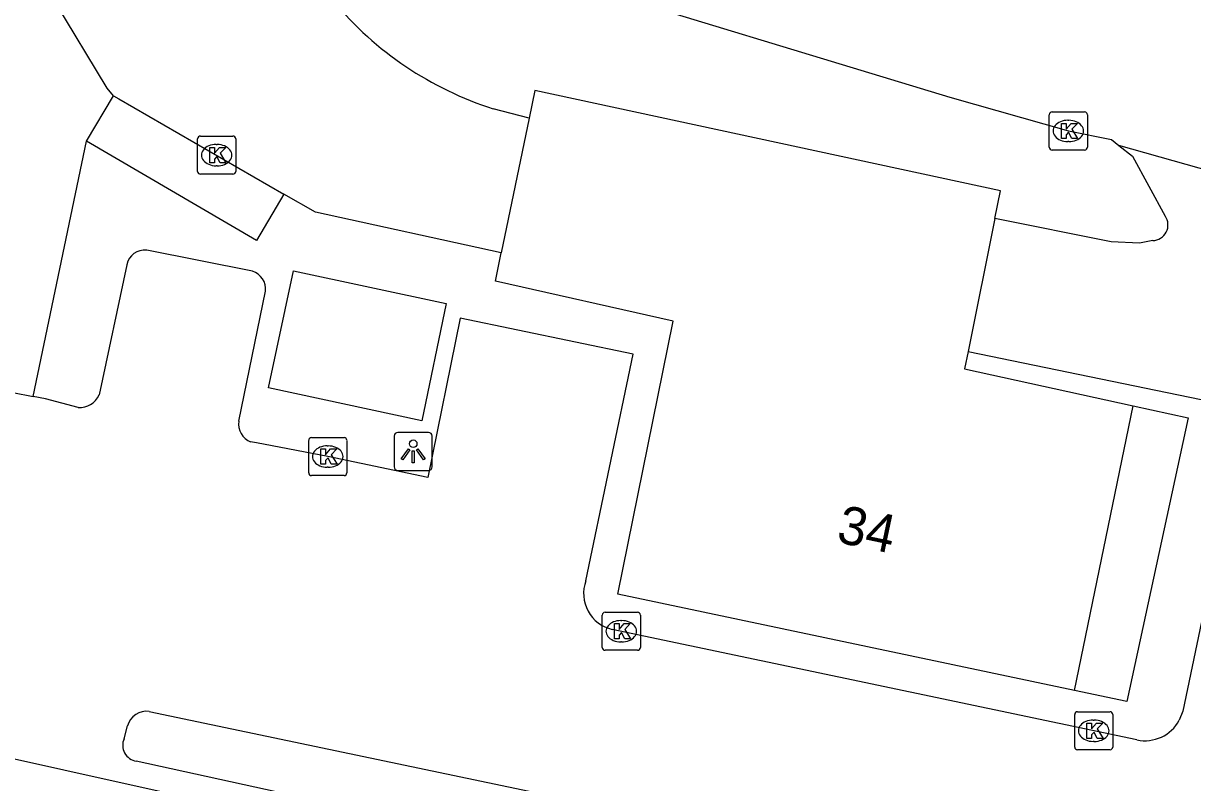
# Model space of a CAD drawing. Extents: x 160356 to 161355, y 381727 to 382845.
# Drawn here: x 161053.02 to 161083.7, y 381774.39 to 381794.32 of the extents above; entities that cross this region are included whole.
import ezdxf

# ---------------------------------------------------------------- set-up
doc = ezdxf.new("R2010")
doc.units = 0
for name, color, linetype in [('IMGEO_Kolk', 7, 'Continuous'), ('IMGEO_Lichtpunt', 7, 'Continuous'), ('IMGEO_Pand', 7, 'Continuous'), ('IMGEO_Pand_nummerreeks', 7, 'Continuous'), ('IMGEO_Rijbaan_lokaal_open', 7, 'Continuous'), ('IMGEO_Rijbaan_regionaal_gesloten', 7, 'Continuous'), ('IMGEO_Voetpad_open', 7, 'Continuous')]:
    doc.layers.add(name, color=color, linetype=linetype)

msp = doc.modelspace()

# ---------------------------------------------------------------- linework, layer by layer
at = {"layer": 'IMGEO_Kolk'}
for p, q in [((161080.012, 381791.994), (161080.864, 381791.994)), ((161079.937, 381791.068), (161079.937, 381791.92)), ((161080.425, 381791.774), (161080.45, 381791.774)), ((161080.938, 381791.92), (161080.938, 381791.068)), ((161057.589, 381790.433), (161057.589, 381791.285)), ((161057.664, 381791.359), (161058.516, 381791.359)), ((161058.077, 381791.139), (161058.102, 381791.139)), ((161058.59, 381791.285), (161058.59, 381790.433)), ((161080.448, 381791.214), (161080.423, 381791.214)), ((161080.864, 381790.994), (161080.012, 381790.994)), ((161058.1, 381790.579), (161058.075, 381790.579)), ((161058.516, 381790.359), (161057.664, 381790.359)), ((161060.58, 381783.447), (161061.432, 381783.447)), ((161060.505, 381782.521), (161060.505, 381783.373)), ((161060.993, 381783.227), (161061.018, 381783.227)), ((161061.506, 381783.373), (161061.506, 381782.521)), ((161061.016, 381782.667), (161060.991, 381782.667)), ((161061.432, 381782.447), (161060.58, 381782.447)), ((161068.281, 381778.862), (161069.133, 381778.862)), ((161068.206, 381777.936), (161068.206, 381778.788)), ((161068.694, 381778.642), (161068.719, 381778.642)), ((161069.207, 381778.788), (161069.207, 381777.936)), ((161068.717, 381778.082), (161068.692, 381778.082)), ((161069.133, 381777.862), (161068.281, 381777.862)), ((161080.604, 381775.323), (161080.604, 381776.175)), ((161080.679, 381776.249), (161081.531, 381776.249)), ((161081.605, 381776.175), (161081.605, 381775.323)), ((161081.092, 381776.029), (161081.117, 381776.029)), ((161081.115, 381775.469), (161081.09, 381775.469)), ((161081.531, 381775.249), (161080.679, 381775.249))]:
    msp.add_line(p, q, dxfattribs=at)
for points in [[(161080.012, 381791.994), (161080.864, 381791.994)], [(161079.937, 381791.068), (161079.937, 381791.92)], [(161080.258, 381791.694), (161080.381, 381791.694), (161080.381, 381791.543), (161080.511, 381791.694), (161080.675, 381791.694), (161080.529, 381791.543), (161080.682, 381791.294), (161080.53, 381791.294), (161080.445, 381791.458), (161080.381, 381791.391), (161080.381, 381791.294), (161080.258, 381791.294), (161080.258, 381791.694)], [(161080.938, 381791.92), (161080.938, 381791.068)], [(161057.589, 381790.433), (161057.589, 381791.285)], [(161057.664, 381791.359), (161058.516, 381791.359)], [(161058.59, 381791.285), (161058.59, 381790.433)], [(161057.91, 381791.059), (161058.033, 381791.059), (161058.033, 381790.908), (161058.163, 381791.059), (161058.327, 381791.059), (161058.181, 381790.908), (161058.334, 381790.659), (161058.182, 381790.659), (161058.097, 381790.823), (161058.033, 381790.756), (161058.033, 381790.659), (161057.91, 381790.659), (161057.91, 381791.059)], [(161080.864, 381790.994), (161080.012, 381790.994)], [(161058.516, 381790.359), (161057.664, 381790.359)], [(161060.58, 381783.447), (161061.432, 381783.447)], [(161060.505, 381782.521), (161060.505, 381783.373)], [(161060.826, 381783.147), (161060.949, 381783.147), (161060.949, 381782.996), (161061.079, 381783.147), (161061.243, 381783.147), (161061.097, 381782.996), (161061.25, 381782.747), (161061.098, 381782.747), (161061.013, 381782.911), (161060.949, 381782.844), (161060.949, 381782.747), (161060.826, 381782.747), (161060.826, 381783.147)], [(161061.506, 381783.373), (161061.506, 381782.521)], [(161061.432, 381782.447), (161060.58, 381782.447)], [(161068.281, 381778.862), (161069.133, 381778.862)], [(161068.206, 381777.936), (161068.206, 381778.788)], [(161068.527, 381778.562), (161068.65, 381778.562), (161068.65, 381778.411), (161068.78, 381778.562), (161068.944, 381778.562), (161068.798, 381778.411), (161068.951, 381778.162), (161068.799, 381778.162), (161068.714, 381778.326), (161068.65, 381778.259), (161068.65, 381778.162), (161068.527, 381778.162), (161068.527, 381778.562)], [(161069.207, 381778.788), (161069.207, 381777.936)], [(161069.133, 381777.862), (161068.281, 381777.862)], [(161080.604, 381775.323), (161080.604, 381776.175)], [(161080.679, 381776.249), (161081.531, 381776.249)], [(161081.605, 381776.175), (161081.605, 381775.323)], [(161080.925, 381775.949), (161081.048, 381775.949), (161081.048, 381775.798), (161081.178, 381775.949), (161081.342, 381775.949), (161081.196, 381775.798), (161081.349, 381775.549), (161081.197, 381775.549), (161081.112, 381775.713), (161081.048, 381775.646), (161081.048, 381775.549), (161080.925, 381775.549), (161080.925, 381775.949)], [(161081.531, 381775.249), (161080.679, 381775.249)]]:
    msp.add_lwpolyline(points, dxfattribs=at)
for centre, start, end in [((161080.014, 381791.918), 91.552, 178.448), ((161080.014, 381791.918), 91.552, 178.448), ((161080.862, 381791.918), 1.552, 88.448), ((161080.862, 381791.918), 1.552, 88.448), ((161057.666, 381791.283), 91.552, 178.448), ((161057.666, 381791.283), 91.552, 178.448), ((161058.514, 381791.283), 1.552, 88.448), ((161058.514, 381791.283), 1.552, 88.448), ((161080.014, 381791.07), 181.552, 268.448), ((161080.014, 381791.07), 181.552, 268.448), ((161080.862, 381791.07), 271.552, 358.448), ((161080.862, 381791.07), 271.552, 358.448), ((161057.666, 381790.435), 181.552, 268.448), ((161057.666, 381790.435), 181.552, 268.448), ((161058.514, 381790.435), 271.552, 358.448), ((161058.514, 381790.435), 271.552, 358.448), ((161060.582, 381783.371), 91.552, 178.448), ((161060.582, 381783.371), 91.552, 178.448), ((161061.43, 381783.371), 1.552, 88.448), ((161061.43, 381783.371), 1.552, 88.448), ((161060.582, 381782.523), 181.552, 268.448), ((161060.582, 381782.523), 181.552, 268.448), ((161061.43, 381782.523), 271.552, 358.448), ((161061.43, 381782.523), 271.552, 358.448), ((161068.283, 381778.786), 91.552, 178.448), ((161068.283, 381778.786), 91.552, 178.448), ((161069.131, 381778.786), 1.552, 88.448), ((161069.131, 381778.786), 1.552, 88.448), ((161068.283, 381777.938), 181.552, 268.448), ((161068.283, 381777.938), 181.552, 268.448), ((161069.131, 381777.938), 271.552, 358.448), ((161069.131, 381777.938), 271.552, 358.448), ((161080.681, 381776.173), 91.552, 178.448), ((161080.681, 381776.173), 91.552, 178.448), ((161081.529, 381776.173), 1.552, 88.448), ((161081.529, 381776.173), 1.552, 88.448), ((161080.681, 381775.325), 181.552, 268.448), ((161080.681, 381775.325), 181.552, 268.448), ((161081.529, 381775.325), 271.552, 358.448), ((161081.529, 381775.325), 271.552, 358.448)]:
    msp.add_arc(centre, 0.0765, start, end, dxfattribs=at)
for centre, major_axis, ratio, start_param, end_param in [((161080.424, 381791.494), (-0.387, 0.002), 0.722429, 4.712389, 7.853982), ((161080.449, 381791.494), (-0.39, 0.002), 0.717154, 1.570796, 4.712389), ((161058.076, 381790.859), (-0.387, 0.002), 0.722429, 4.712389, 7.853982), ((161058.101, 381790.859), (-0.39, 0.002), 0.717154, 1.570796, 4.712389), ((161060.992, 381782.947), (-0.387, 0.002), 0.722429, 4.712389, 7.853982), ((161061.017, 381782.947), (-0.39, 0.002), 0.717154, 1.570796, 4.712389), ((161068.693, 381778.362), (-0.387, 0.002), 0.722429, 4.712389, 7.853982), ((161068.718, 381778.362), (-0.39, 0.002), 0.717154, 1.570796, 4.712389), ((161081.091, 381775.749), (-0.387, 0.002), 0.722429, 4.712389, 7.853982), ((161081.116, 381775.749), (-0.39, 0.002), 0.717154, 1.570796, 4.712389)]:
    msp.add_ellipse(centre, major_axis=major_axis, ratio=ratio, start_param=start_param, end_param=end_param, dxfattribs=at)
at = {"layer": 'IMGEO_Lichtpunt'}
for p, q in [((161062.748, 381783.485), (161062.748, 381782.678)), ((161062.748, 381783.485), (161062.748, 381782.678)), ((161063.65, 381783.58), (161062.842, 381783.58)), ((161063.65, 381783.58), (161062.842, 381783.58)), ((161063.744, 381782.678), (161063.744, 381783.485)), ((161063.744, 381782.678), (161063.744, 381783.485)), ((161062.842, 381782.584), (161063.65, 381782.584)), ((161062.842, 381782.584), (161063.65, 381782.584))]:
    msp.add_line(p, q, dxfattribs=at)
for points in [[(161063.122, 381783.149), (161063.161, 381783.121), (161062.973, 381782.859), (161062.935, 381782.886), (161063.122, 381783.149)], [(161063.224, 381783.101), (161063.271, 381783.101), (161063.271, 381782.779), (161063.224, 381782.779), (161063.224, 381783.101)], [(161063.334, 381783.121), (161063.372, 381783.148), (161063.559, 381782.886), (161063.52, 381782.858), (161063.334, 381783.121)]]:
    msp.add_lwpolyline(points, dxfattribs=at)
msp.add_circle((161063.247, 381783.283), 0.0994, dxfattribs=at)
for centre, start, end in [((161062.842, 381783.485), 90, 180), ((161062.842, 381783.485), 90, 180), ((161063.65, 381783.485), 0, 90), ((161063.65, 381783.485), 0, 90), ((161062.842, 381782.678), 180, 270), ((161062.842, 381782.678), 180, 270), ((161063.65, 381782.678), 270, 0), ((161063.65, 381782.678), 270, 360)]:
    msp.add_arc(centre, 0.0946, start, end, dxfattribs=at)
at = {"layer": 'IMGEO_Pand'}
for points in [[(161078.513, 381789.193), (161078.661, 381789.925), (161066.442, 381792.56), (161066.291, 381791.83)], [(161066.291, 381791.83), (161065.559, 381788.291)], [(161078.513, 381789.193), (161077.809, 381785.709)], [(161080.603, 381776.81), (161068.617, 381779.333), (161070.069, 381786.497), (161065.405, 381787.548), (161065.559, 381788.291)], [(161063.474, 381783.885), (161059.447, 381784.748), (161060.106, 381787.818), (161064.109, 381786.961), (161063.474, 381783.885)], [(161077.809, 381785.709), (161077.716, 381785.248), (161082.135, 381784.28)], [(161082.135, 381784.28), (161083.582, 381783.963), (161081.975, 381776.521), (161080.603, 381776.81)], [(161080.603, 381776.81), (161082.135, 381784.28)]]:
    msp.add_lwpolyline(points, dxfattribs=at)
at = {"layer": 'IMGEO_Rijbaan_lokaal_open'}
for points in [[(161055.385, 381792.416), (161055.218, 381792.613), (161053.847, 381794.89), (161053.183, 381796.003), (161050.682, 381800.17), (161050.161, 381800.547)], [(161064.125, 381796.368), (161066.717, 381795.606), (161077.326, 381792.38), (161080.438, 381791.494), (161081.572, 381791.271), (161081.767, 381791.116)], [(161054.674, 381791.227), (161055.385, 381792.416)], [(161055.385, 381792.416), (161055.523, 381792.34), (161059.855, 381789.838)], [(161066.291, 381791.83), (161065.347, 381792.076)], [(161059.855, 381789.838), (161059.139, 381788.618), (161054.674, 381791.227)], [(161084.955, 381790.21), (161081.767, 381791.116)], [(161081.767, 381791.116), (161082.122, 381790.834), (161082.98, 381789.261)], [(161065.559, 381788.291), (161060.681, 381789.361), (161059.855, 381789.838)], [(161082.651, 381788.617), (161082.303, 381788.545), (161081.563, 381788.585), (161078.513, 381789.193)], [(161059.029, 381787.813), (161056.256, 381788.363)], [(161055.734, 381787.984), (161055.007, 381784.564)], [(161058.67, 381783.876), (161059.374, 381787.287)], [(161067.777, 381779.684), (161069.019, 381785.636), (161064.477, 381786.582), (161063.634, 381782.397), (161061.006, 381782.947), (161059.137, 381783.304), (161058.982, 381783.334)], [(161077.809, 381785.709), (161085.07, 381784.21), (161085.02, 381783.964), (161083.933, 381778.613), (161083.442, 381776.268), (161083.349, 381776.024)], [(161050.597, 381785.046), (161052.738, 381784.629), (161053.276, 381784.524)], [(161054.454, 381784.238), (161053.601, 381784.461), (161053.276, 381784.524)], [(161082.238, 381775.509), (161068.468, 381778.411)], [(161056.322, 381776.257), (161086.773, 381769.866), (161091.665, 381768.816), (161099.403, 381767.154), (161108.547, 381765.293), (161122.023, 381762.485), (161125.709, 381761.736), (161130.923, 381760.676)], [(161055.66, 381775.539), (161055.75, 381775.877)], [(161083.156, 381769.081), (161080.661, 381769.617), (161063.124, 381773.388), (161055.979, 381774.951)]]:
    msp.add_lwpolyline(points, dxfattribs=at)
for centre, radius, start, end in [((161068.096, 381800.686), 9.038, 219.8453, 252.29), ((161082.642, 381789.028), 0.411, 271.2311, 34.6467), ((161056.197, 381787.896), 0.471, 82.7463, 169.217), ((161058.878, 381787.338), 0.499, 354.1765, 72.3447), ((161054.504, 381784.786), 0.55, 264.8296, 336.2101), ((161059.164, 381783.8), 0.5, 171.239, 248.6144), ((161068.681, 381779.35), 0.963, 159.7342, 257.2531), ((161056.254, 381775.738), 0.523, 82.5869, 164.6082), ((161082.449, 381776.511), 1.023, 258.1255, 331.6143), ((161056.047, 381775.368), 0.423, 156.1844, 260.7767)]:
    msp.add_arc(centre, radius, start, end, dxfattribs=at)
at = {"layer": 'IMGEO_Rijbaan_regionaal_gesloten'}
msp.add_lwpolyline([(161020.075, 381782.715), (161045.737, 381776.58), (161074.955, 381770.078), (161080.529, 381768.918)], dxfattribs=at)
at = {"layer": 'IMGEO_Voetpad_open'}
msp.add_lwpolyline([(161053.276, 381784.524), (161054.674, 381791.227)], dxfattribs=at)

# ---------------------------------------------------------------- texts
at = {"layer": 'IMGEO_Pand_nummerreeks'}
msp.add_text('34', height=1, rotation=348.113, dxfattribs=at).set_placement((161074.323, 381780.707))

doc.saveas('drawing.dxf')
